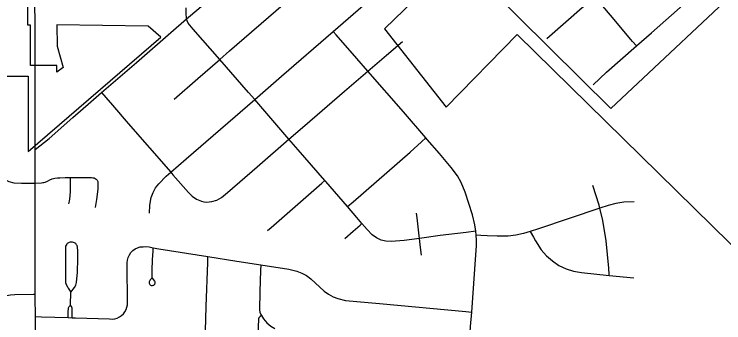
# Model space of a CAD drawing. Extents: x 1597222 to 1925846, y 496284 to 911751.
# Drawn here: x 1702328 to 1706754, y 555136 to 557061 of the extents above; entities that cross this region are included whole.
import ezdxf

# ---------------------------------------------------------------- set-up
doc = ezdxf.new("R2010")
doc.units = 0
for name, color, linetype in [('GM_X_City_Street', 7, 'Continuous'), ('GM_X_Corporation', 7, 'Continuous'), ('GM_X_County_Road', 7, 'Continuous'), ('GM_X_State_Route', 7, 'Continuous')]:
    doc.layers.add(name, color=color, linetype=linetype)

msp = doc.modelspace()

# ---------------------------------------------------------------- linework, layer by layer
at = {"layer": 'GM_X_City_Street'}
for points in [[(1703609.9, 556777.8), (1703671.6, 556831.1), (1704005.7, 557121.7), (1704167.6, 557260.6), (1704465.7, 557518.1), (1704491.9, 557540.8)], [(1703403, 557030.6), (1703480.3, 557097), (1703691.2, 557280.9), (1703803.2, 557377.9), (1703892.4, 557455.3)], [(1704318.2, 556952.7), (1704504.3, 557114.2), (1704715.1, 557298.1), (1704726.1, 557307.7)], [(1705650.7, 556908.4), (1705871.2, 557102.5), (1705950.9, 557168.7)], [(1706209.8, 556862.2), (1706184.3, 556890.6), (1706173.3, 556902.8), (1706047.2, 557054.7), (1705950.9, 557168.7)], [(1706209.8, 556862.2), (1706303.4, 556944.2), (1706517.9, 557132.8)], [(1703403, 557030.6), (1703402, 557034), (1703400, 557066.8), (1703400.5, 557101.2)], [(1703090.6, 556759.7), (1703305.6, 556946.5), (1703403, 557030.6)], [(1703609.9, 556777.8), (1703443.6, 556967.8), (1703413.3, 557005.4), (1703406.4, 557019.1), (1703403, 557030.6)], [(1703827.9, 556527.8), (1703996, 556673), (1704318.2, 556952.7)], [(1704534.3, 556705), (1704464.8, 556784.7), (1704335.8, 556932.5), (1704318.2, 556952.7)], [(1704534.3, 556705), (1704650.3, 556804.3), (1704749.2, 556890.3)], [(1705939, 556620.8), (1706022.3, 556698.1), (1706209.8, 556862.2)], [(1703325.3, 556531.3), (1703472.8, 556659.6), (1703609.9, 556777.8)], [(1703827.9, 556527.8), (1703788.6, 556573.1), (1703609.9, 556777.8)], [(1704041.9, 556280.4), (1704141.3, 556366.1), (1704389.1, 556580.5), (1704534.3, 556705)], [(1704895.3, 556289.2), (1704755.3, 556451.9), (1704534.3, 556705)], [(1702872.5, 556571.6), (1702915.2, 556609.3)], [(1702806.3, 556512.9), (1702872.5, 556571.6)], [(1702872.5, 556571.6), (1702898.9, 556540.9), (1702940.1, 556493.2), (1703037.9, 556379.7), (1703304.6, 556074.2)], [(1703304.6, 556074.2), (1703399.7, 556157.8), (1703827.9, 556527.8)], [(1704041.9, 556280.4), (1703827.9, 556527.8)], [(1703304.6, 556074.2), (1703317.9, 556058.9), (1703414.7, 555947.7), (1703438.4, 555925.2), (1703465.5, 555906.8), (1703495.5, 555893.9), (1703511.5, 555890.3), (1703527.8, 555888.9), (1703560.4, 555891.9), (1703591.9, 555900.9), (1703620.5, 555916.6), (1703658.7, 555947.5), (1703843.5, 556109.4), (1704041.9, 556280.4)], [(1704266.4, 556023.7), (1704099.5, 556213.9), (1704041.9, 556280.4)], [(1704406.5, 555860.7), (1704441.2, 555890.7), (1704797.5, 556199), (1704869.2, 556265.1), (1704895.3, 556289.2)], [(1705206.9, 555706.6), (1705201.4, 555747.1), (1705185.9, 555810), (1705140.2, 555949.8), (1705115.9, 556010), (1705092, 556051.9), (1705053.1, 556104), (1704981.1, 556192.5), (1704904.7, 556278.3), (1704895.3, 556289.2)], [(1702186.1, 556114.2), (1702187.9, 556111.6), (1702218.5, 556073.5), (1702241, 556050.1), (1702266.2, 556030.7), (1702295, 556017), (1702326, 556009.3), (1702374.4, 556006.2), (1702423.9, 556006.4), (1702459.2, 556006.5)], [(1703172.7, 555819.7), (1703174.6, 555868.8), (1703183.1, 555917.3), (1703194.4, 555948.1), (1703210.2, 555976.8), (1703229.9, 556003.1), (1703276.4, 556049.4), (1703304.6, 556074.2)], [(1702459.2, 556006.5), (1702498.8, 556008.8), (1702506.1, 556009.8), (1702512.6, 556010.9), (1702521, 556013.1), (1702535.9, 556019.6), (1702550.3, 556027.4), (1702565.2, 556033.8), (1702580.9, 556037.7), (1702597, 556039.8), (1702613.3, 556040.8), (1702646, 556041.2), (1702678.9, 556041.7)], [(1702669, 555878.4), (1702672.3, 555893.7), (1702676.8, 555924.6), (1702678.7, 555955.7), (1702678.8, 556029.8), (1702678.9, 556041.7)], [(1702678.9, 556041.7), (1702711.3, 556042.1), (1702760.4, 556042), (1702809.3, 556040.9), (1702818.5, 556040.5), (1702826.6, 556039.4), (1702833.9, 556036.1), (1702839.8, 556031.1), (1702844.9, 556024.8), (1702848.7, 556017.4), (1702850.2, 556010.9), (1702850.4, 556001.4), (1702849.6, 555969.4), (1702841.6, 555903.7), (1702832.4, 555855.6)], [(1703908.6, 555711.3), (1703930, 555729.3), (1704247, 556006.7), (1704266.4, 556023.7)], [(1704406.5, 555860.7), (1704272.4, 556016.9), (1704266.4, 556023.7)], [(1705980.7, 555850.8), (1705976.7, 555868.4), (1705937.2, 555991.6)], [(1706195.2, 555890.8), (1706129.4, 555888.3), (1706080.3, 555880.7), (1706032.5, 555868.1), (1705980.7, 555850.8)], [(1704497.2, 555754.1), (1704464.2, 555793.4), (1704406.5, 555860.7)], [(1705980.7, 555850.8), (1705597.2, 555722.5), (1705546.4, 555705.8)], [(1706039.5, 555431.2), (1706039, 555437.8), (1706036.2, 555475.8), (1706019.5, 555646.2), (1705998.4, 555773.9), (1705980.7, 555850.8)], [(1704855.8, 555662), (1704853.9, 555678.1), (1704840.8, 555791.3), (1704837.5, 555819.8)], [(1704389.4, 555661.7), (1704442.1, 555706.9), (1704485.1, 555743.7), (1704497.2, 555754.1)], [(1704855.8, 555662), (1704759.9, 555650), (1704678.8, 555642.6), (1704646.9, 555643.9), (1704616.3, 555651.5), (1704587.6, 555665.4), (1704561.3, 555683.7), (1704528.5, 555717), (1704497.2, 555754.1)], [(1705206.9, 555706.6), (1705146.9, 555699.1), (1704984.6, 555679.4), (1704855.8, 555662)], [(1705209.8, 555681.2), (1705206.9, 555706.6)], [(1705546.4, 555705.8), (1705504.2, 555692), (1705456.8, 555681.4), (1705408.5, 555676.3), (1705340.3, 555676.5), (1705278.5, 555678.3), (1705238.2, 555680), (1705209.8, 555681.2)], [(1705546.4, 555705.8), (1705566.4, 555670), (1705579.8, 555646.5), (1705615, 555590.8), (1705647.4, 555553.6), (1705684.7, 555521.3), (1705725.5, 555493.5), (1705770.2, 555472.6), (1705817.4, 555457.9), (1705865.9, 555449.1), (1706039.5, 555431.2)], [(1704867.9, 555557.5), (1704862.2, 555605.9), (1704855.8, 555662)], [(1705181.7, 555202.7), (1705201.6, 555471), (1705211.2, 555617.7), (1705211, 555651.2), (1705209.8, 555681.2)], [(1702681.8, 555327.1), (1702704.9, 555356.7), (1702712.8, 555371), (1702717.1, 555386.7), (1702722.7, 555452.2), (1702725.2, 555535.3), (1702724.5, 555584.6), (1702723.4, 555608.3), (1702719.7, 555617.4), (1702717.3, 555622.2), (1702714.7, 555625.7), (1702711.5, 555629.5), (1702707.2, 555632.7), (1702703.2, 555635), (1702698.5, 555636.5), (1702691.4, 555638), (1702684.8, 555638.2), (1702677.9, 555637.8), (1702670.7, 555636.1), (1702666.1, 555634.5), (1702662, 555632.4), (1702658.3, 555629.7), (1702655.8, 555626.9), (1702651.8, 555620.7), (1702648.8, 555613.3), (1702647.6, 555604.8), (1702647.1, 555503.7), (1702647.2, 555403.1), (1702648.7, 555386.4), (1702652.6, 555374.4), (1702660.3, 555360.5), (1702665.3, 555352.5), (1702681.8, 555327.1)], [(1702688.8, 555167.6), (1702711.1, 555166.9), (1702922.3, 555160.1), (1702942.3, 555159.2), (1702955.7, 555160.6), (1702970.7, 555165.4), (1702984.9, 555172.1), (1702998, 555180.8), (1703009.4, 555191.4), (1703018.7, 555203.7), (1703026, 555217.6), (1703031, 555232.4), (1703033.7, 555247.8), (1703033.4, 555510.4), (1703035.4, 555527.3), (1703039.7, 555543.9), (1703046.4, 555559.8), (1703056, 555574.3), (1703068.1, 555586.7), (1703082.3, 555596.6), (1703097.7, 555604.2), (1703114.4, 555608.9), (1703131.6, 555610.3), (1703149.8, 555610.6), (1703169.8, 555608.9), (1703195, 555604)], [(1703187.6, 555415.7), (1703181.9, 555410.5), (1703176.8, 555404.1), (1703173.1, 555398), (1703171.3, 555394.6), (1703169.7, 555390.2), (1703169.6, 555386.5), (1703170.1, 555382.7), (1703171.1, 555378.8), (1703173.3, 555375), (1703175.6, 555372.3), (1703179, 555370.4), (1703182.5, 555368.6), (1703186.9, 555367.9), (1703191.3, 555368.1), (1703194.8, 555369.4), (1703198.4, 555370.8), (1703201.5, 555372.6), (1703204.1, 555376.3), (1703205.6, 555379.7), (1703206.7, 555382.9), (1703207.2, 555387), (1703206.5, 555391.3), (1703204.8, 555394.7), (1703202.8, 555397.7), (1703192.3, 555411.2), (1703189.8, 555414.5), (1703188.4, 555417.2), (1703187.9, 555420.7), (1703188.2, 555432.8), (1703188.2, 555464.8), (1703191.3, 555528.5), (1703194, 555582.3), (1703195, 555604)], [(1703195, 555604), (1703230.1, 555597.3), (1703536.5, 555548.8)], [(1703518.2, 555010.6), (1703525.4, 555237.1), (1703535.1, 555512.1), (1703536.5, 555548.8)], [(1703536.5, 555548.8), (1703716.9, 555520.2), (1703866, 555497.2)], [(1703866, 555497.2), (1703864.8, 555462), (1703860.3, 555331.5), (1703858.5, 555217.3), (1703860.8, 555202.1), (1703866, 555187.7), (1703870.7, 555180.2)], [(1703866, 555497.2), (1704041.7, 555470.1), (1704090.1, 555458.1), (1704121.3, 555446), (1704150.8, 555430.2), (1704177.9, 555410.7), (1704262.3, 555332.5), (1704288.2, 555313.6), (1704316.5, 555298.2), (1704346.5, 555286.4), (1704393.6, 555275.6), (1704605.9, 555255.2), (1705145.8, 555206), (1705181.7, 555202.7)], [(1706039.5, 555431.2), (1706193.5, 555415.4)], [(1701926.4, 555253.8), (1701963.6, 555252.6), (1702079.2, 555251.8), (1702102.6, 555251.8), (1702126.9, 555253.2), (1702152.1, 555258.8), (1702174.5, 555265), (1702225.9, 555286.6), (1702252.8, 555297.8), (1702280.6, 555306.5), (1702304.9, 555310.9), (1702331.8, 555312.6), (1702447.3, 555313.5), (1702459.7, 555313.6)], [(1702678.7, 555244.9), (1702681.8, 555327.1)], [(1702664.5, 555168.4), (1702664.8, 555177.7), (1702665.5, 555197.7), (1702666.5, 555228.2), (1702668.4, 555233.5), (1702671.1, 555237.6), (1702678.7, 555244.9)], [(1702688.8, 555167.6), (1702688.9, 555175.4), (1702689.1, 555192.8), (1702689.4, 555227.4), (1702688.4, 555232.6), (1702685.3, 555238.2), (1702678.7, 555244.9)], [(1702460.1, 555175.1), (1702497.5, 555173.9), (1702664.5, 555168.4)], [(1703870.7, 555180.2), (1703862.1, 555174.4), (1703857.2, 555170.9), (1703854.3, 555167), (1703852.7, 555160.6), (1703852.2, 555157.2), (1703847.9, 555067.7)], [(1703870.7, 555180.2), (1703882.6, 555160.7), (1703903.4, 555136.4), (1703927.6, 555115.5), (1703953.7, 555099.6)], [(1705162.8, 554914.9), (1705163.9, 554934.2), (1705175, 555112), (1705181.7, 555202.7)], [(1702664.5, 555168.4), (1702688.8, 555167.6)]]:
    msp.add_lwpolyline(points, dxfattribs=at)
at = {"layer": 'GM_X_Corporation'}
msp.add_lwpolyline([(1700738.4, 557953.6), (1700801.3, 556674.2), (1702414.2, 556674.3), (1702414.2, 556203.7), (1703241.5, 556916.4), (1703164, 556986.5), (1702594.8, 556993.6), (1702595.9, 556860.6), (1702634.2, 556727), (1702594.8, 556698.4), (1702594.8, 556739.5), (1702429.8, 556739.5), (1702429.8, 556857.7), (1702429.8, 556992.5), (1702412.4, 556992.5), (1702419.7, 558861), (1702337.5, 559020.1), (1701649.3, 558671), (1701363.2, 558887.5), (1700961.4, 558590.8), (1700756.4, 558447.7), (1700657.3, 558589.7), (1700498, 558476.2)], close=True, dxfattribs=at)
msp.add_lwpolyline([(1707141.6, 558343.4), (1706526.9, 557803.3), (1706956.9, 557325.8), (1706049.1, 556472.8), (1704515.6, 557991.8), (1704437.7, 557915.8), (1704538.4, 557814.2), (1704579.6, 557855), (1704763.9, 557664), (1704597.7, 557503.6), (1704883.5, 557207.5), (1704638.1, 556969.2), (1705022.3, 556480.3), (1705466, 556933.7), (1707451.7, 554983.7)], dxfattribs=at)
at = {"layer": 'GM_X_County_Road'}
for points in [[(1702915.2, 556609.3), (1703090.6, 556759.7)], [(1702459.6, 556215.6), (1702545.6, 556285.6), (1702693.8, 556415.3), (1702806.3, 556512.9)]]:
    msp.add_lwpolyline(points, dxfattribs=at)
at = {"layer": 'GM_X_State_Route'}
for points in [[(1702458.1, 556898.1), (1702458.1, 556984.2), (1702457.5, 557147.7), (1702457, 557213), (1702456.5, 557315.6), (1702456.2, 557392.9), (1702455.4, 557580), (1702453.9, 557916.9), (1702454, 558047.9), (1702451.2, 558228), (1702451.4, 558287.3), (1702451.7, 558408.1), (1702451.5, 558588.1), (1702450.4, 558719.1), (1702447.8, 558800.7), (1702443.5, 558849.1), (1702434.6, 558896.9), (1702422.5, 558944.3), (1702407.9, 558990.8), (1702379.8, 559067.5), (1702369.1, 559095)], [(1702458.1, 556771.2), (1702458.1, 556898.1)], [(1702458.6, 556686.6), (1702458.1, 556771.2)], [(1702458.3, 556416.7), (1702459, 556601.9), (1702458.6, 556686.6)], [(1702459.6, 556215.6), (1702457.9, 556324.1), (1702458.3, 556416.7)], [(1702459.6, 555472.3), (1702459.5, 555888.8), (1702459.2, 556006.5), (1702458.8, 556136), (1702459.6, 556215.6)], [(1702460, 554913.8), (1702460.3, 554968.1), (1702460.6, 555032.1), (1702460.1, 555175.1), (1702459.7, 555295.7), (1702459.7, 555313.6), (1702459.6, 555472.3)]]:
    msp.add_lwpolyline(points, dxfattribs=at)

doc.saveas('drawing.dxf')
